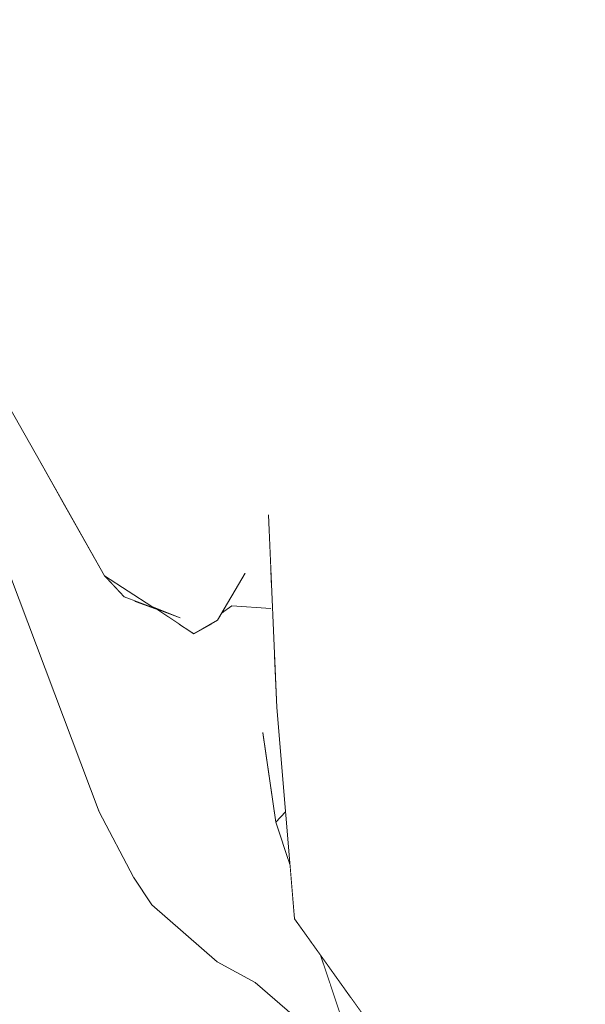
# Model space of a CAD drawing. Header units: millimetres. Extents: x 0 to 650, y -1 to 707.
# Tile 301 of 348: x 505.6 to 505.968, y 458.58 to 459.221. Entities that reach past the tile are written whole.
import ezdxf
from ezdxf.xclip import XClip

# ---------------------------------------------------------------- set-up
doc = ezdxf.new("R2010")
doc.units = ezdxf.units.MM
doc.header["$MEASUREMENT"] = 0
doc.header["$XCLIPFRAME"] = 0
doc.linetypes.add('Wipeout_Contour', pattern=[1000, 0, -1000])
doc.layers.add('Interior - Mobiliário .ARQ', color=7, linetype='Continuous')

# ---------------------------------------------------------------- blocks, each defined once
blk = doc.blocks.new('Desenho_5_5', base_point=(26.09266, 442.80587))
at = {"color": 254, "linetype": 'Wipeout_Contour', "lineweight": 0, "ltscale": 2049.415532}
blk.add_wipeout([(505.58585, 459.27095), (505.63138, 459.14636), (505.6046, 459.2583)], dxfattribs=at).dxf.layer = 'Interior - Mobiliário .ARQ'
at = {"color": 254, "linetype": 'Wipeout_Contour', "lineweight": 0, "ltscale": 2048.32066}
blk.add_wipeout([(505.68157, 458.9266), (505.69941, 458.90331), (505.7026, 458.97299)], dxfattribs=at).dxf.layer = 'Interior - Mobiliário .ARQ'
at = {"color": 254, "linetype": 'Wipeout_Contour', "lineweight": 0, "ltscale": 2047.743177}
blk.add_wipeout([(505.65191, 458.70551), (505.64382, 458.74037), (505.58799, 458.87538)], dxfattribs=at).dxf.layer = 'Interior - Mobiliário .ARQ'
at = {"color": 254, "linetype": 'Wipeout_Contour', "lineweight": 0, "ltscale": 2048.949098}
blk.add_wipeout([(506.03709, 458.77384), (505.93229, 458.77949), (506.03089, 458.65742)], dxfattribs=at).dxf.layer = 'Interior - Mobiliário .ARQ'
at = {"color": 254, "linetype": 'Wipeout_Contour', "lineweight": 0, "ltscale": 2731.16508}
blk.add_wipeout([(505.75754, 458.77046), (505.69582, 458.68562), (505.69838, 458.65888), (505.75847, 458.75712)], dxfattribs=at).dxf.layer = 'Interior - Mobiliário .ARQ'
at = {"color": 254, "linetype": 'Wipeout_Contour', "lineweight": 0, "ltscale": 2730.71432}
blk.add_wipeout([(505.74219, 458.61591), (505.76608, 458.60314), (505.78917, 458.62161), (505.77901, 458.63583)], dxfattribs=at).dxf.layer = 'Interior - Mobiliário .ARQ'
at = {"color": 254, "linetype": 'Wipeout_Contour', "lineweight": 0, "ltscale": 2731.464941}
blk.add_wipeout([(505.79253, 458.5802), (505.79636, 458.50414), (505.8168, 458.54991), (505.80235, 458.5929)], dxfattribs=at).dxf.layer = 'Interior - Mobiliário .ARQ'
at = {"color": 254, "linetype": 'Wipeout_Contour', "lineweight": 0, "ltscale": 2048.811316}
blk.add_wipeout([(505.6668, 459.08642), (505.65772, 459.22388), (505.63138, 459.14636)], dxfattribs=at).dxf.layer = 'Interior - Mobiliário .ARQ'
at = {"color": 254, "linetype": 'Wipeout_Contour', "lineweight": 0, "ltscale": 2049.364887}
blk.add_wipeout([(506.0057, 458.90354), (505.90549, 459.02453), (505.93229, 458.77949)], dxfattribs=at).dxf.layer = 'Interior - Mobiliário .ARQ'
at = {"color": 254, "linetype": 'Wipeout_Contour', "lineweight": 0, "ltscale": 2048.803257}
blk.add_wipeout([(505.59142, 458.92373), (505.58799, 458.87538), (505.64382, 458.74037)], dxfattribs=at).dxf.layer = 'Interior - Mobiliário .ARQ'
at = {"color": 254, "linetype": 'Wipeout_Contour', "lineweight": 0, "ltscale": 2731.20738}
blk.add_wipeout([(505.76263, 458.79067), (505.72812, 458.75202), (505.69582, 458.68562), (505.75756, 458.77048)], dxfattribs=at).dxf.layer = 'Interior - Mobiliário .ARQ'
at = {"color": 254, "linetype": 'Wipeout_Contour', "lineweight": 0, "ltscale": 3413.299595}
blk.add_wipeout([(505.76608, 458.60314), (505.79253, 458.5802), (505.80235, 458.5929), (505.79584, 458.61228), (505.78917, 458.62161)], dxfattribs=at).dxf.layer = 'Interior - Mobiliário .ARQ'
at = {"color": 254, "linetype": 'Wipeout_Contour', "lineweight": 0, "ltscale": 2049.230492}
blk.add_wipeout([(505.6046, 459.2583), (505.63138, 459.14636), (505.65772, 459.22388)], dxfattribs=at).dxf.layer = 'Interior - Mobiliário .ARQ'
at = {"color": 254, "linetype": 'Wipeout_Contour', "lineweight": 0, "ltscale": 2048.685758}
blk.add_wipeout([(505.6668, 459.08642), (505.69679, 459.10669), (505.70781, 459.23449)], dxfattribs=at).dxf.layer = 'Interior - Mobiliário .ARQ'
at = {"color": 254, "linetype": 'Wipeout_Contour', "lineweight": 0, "ltscale": 2048.055264}
blk.add_wipeout([(505.64382, 458.74037), (505.6592, 458.81225), (505.59142, 458.92373)], dxfattribs=at).dxf.layer = 'Interior - Mobiliário .ARQ'
at = {"color": 254, "linetype": 'Wipeout_Contour', "lineweight": 0, "ltscale": 2047.820235}
blk.add_wipeout([(505.6862, 458.64499), (505.69838, 458.65888), (505.69582, 458.68562)], dxfattribs=at).dxf.layer = 'Interior - Mobiliário .ARQ'
at = {"color": 254, "linetype": 'Wipeout_Contour', "lineweight": 0, "ltscale": 2048.380755}
blk.add_wipeout([(505.79253, 458.5802), (505.76608, 458.60314), (505.75341, 458.59441)], dxfattribs=at).dxf.layer = 'Interior - Mobiliário .ARQ'
at = {"color": 254, "linetype": 'Wipeout_Contour', "lineweight": 0, "ltscale": 2732.550367}
blk.add_wipeout([(505.56505, 459.22906), (505.55604, 459.21551), (505.63138, 459.14636), (505.58594, 459.26629)], dxfattribs=at).dxf.layer = 'Interior - Mobiliário .ARQ'
at = {"color": 254, "linetype": 'Wipeout_Contour', "lineweight": 0, "ltscale": 2049.674676}
blk.add_wipeout([(505.70781, 459.23449), (505.65772, 459.22388), (505.6668, 459.08642)], dxfattribs=at).dxf.layer = 'Interior - Mobiliário .ARQ'
at = {"color": 254, "linetype": 'Wipeout_Contour', "lineweight": 0, "ltscale": 2730.898817}
blk.add_wipeout([(505.56669, 458.97038), (505.59142, 458.92373), (505.6272, 458.90888), (505.6143, 458.9317)], dxfattribs=at).dxf.layer = 'Interior - Mobiliário .ARQ'
at = {"color": 254, "linetype": 'Wipeout_Contour', "lineweight": 0, "ltscale": 2048.477075}
blk.add_wipeout([(505.69582, 458.68562), (505.68316, 458.67403), (505.6862, 458.64499)], dxfattribs=at).dxf.layer = 'Interior - Mobiliário .ARQ'
at = {"color": 254, "linetype": 'Wipeout_Contour', "lineweight": 0, "ltscale": 2047.937483}
blk.add_wipeout([(505.75341, 458.59441), (505.78229, 458.56939), (505.79253, 458.5802)], dxfattribs=at).dxf.layer = 'Interior - Mobiliário .ARQ'
at = {"color": 254, "linetype": 'Wipeout_Contour', "lineweight": 0, "ltscale": 2048.883447}
blk.add_wipeout([(505.55604, 459.21551), (505.58676, 459.10724), (505.63138, 459.14636)], dxfattribs=at).dxf.layer = 'Interior - Mobiliário .ARQ'
at = {"color": 254, "linetype": 'Wipeout_Contour', "lineweight": 0, "ltscale": 2048.761855}
blk.add_wipeout([(505.58258, 458.98776), (505.56669, 458.97038), (505.6143, 458.9317)], dxfattribs=at).dxf.layer = 'Interior - Mobiliário .ARQ'
at = {"color": 254, "linetype": 'Wipeout_Contour', "lineweight": 0, "ltscale": 2730.317906}
blk.add_wipeout([(505.69838, 458.65888), (505.77499, 458.67431), (505.76678, 458.69873), (505.75847, 458.75694)], dxfattribs=at).dxf.layer = 'Interior - Mobiliário .ARQ'
at = {"color": 254, "linetype": 'Wipeout_Contour', "lineweight": 0, "ltscale": 2048.121424}
blk.add_wipeout([(505.72874, 458.60789), (505.75341, 458.59441), (505.76608, 458.60314)], dxfattribs=at).dxf.layer = 'Interior - Mobiliário .ARQ'
at = {"color": 254, "linetype": 'Wipeout_Contour', "lineweight": 0, "ltscale": 2048.655859}
blk.add_wipeout([(505.54174, 459.12281), (505.56676, 459.01573), (505.62467, 459.04144)], dxfattribs=at).dxf.layer = 'Interior - Mobiliário .ARQ'
at = {"color": 254, "linetype": 'Wipeout_Contour', "lineweight": 0, "ltscale": 3413.407482}
blk.add_wipeout([(505.77499, 458.67431), (505.69838, 458.65888), (505.74219, 458.61591), (505.77892, 458.63692), (505.77603, 458.67121)], dxfattribs=at).dxf.layer = 'Interior - Mobiliário .ARQ'
at = {"color": 254, "linetype": 'Wipeout_Contour', "lineweight": 0, "ltscale": 2048.93558}
blk.add_wipeout([(505.62467, 459.04144), (505.58676, 459.10724), (505.54174, 459.12281)], dxfattribs=at).dxf.layer = 'Interior - Mobiliário .ARQ'
at = {"color": 254, "linetype": 'Wipeout_Contour', "lineweight": 0, "ltscale": 2048.072227}
blk.add_wipeout([(505.7833, 458.67467), (505.76741, 458.77345), (505.77901, 458.63583)], dxfattribs=at).dxf.layer = 'Interior - Mobiliário .ARQ'
at = {"color": 254, "linetype": 'Wipeout_Contour', "lineweight": 0, "ltscale": 2048.105017}
blk.add_wipeout([(505.71787, 458.7449), (505.68316, 458.67403), (505.69582, 458.68562)], dxfattribs=at).dxf.layer = 'Interior - Mobiliário .ARQ'
at = {"color": 254, "linetype": 'Wipeout_Contour', "lineweight": 0, "ltscale": 2048.16541}
blk.add_wipeout([(505.76608, 458.60314), (505.74219, 458.61591), (505.72874, 458.60789)], dxfattribs=at).dxf.layer = 'Interior - Mobiliário .ARQ'
at = {"color": 254, "linetype": 'Wipeout_Contour', "lineweight": 0, "ltscale": 2048.007431}
blk.add_wipeout([(505.81709, 458.79538), (505.7833, 458.67467), (505.8197, 458.62448)], dxfattribs=at).dxf.layer = 'Interior - Mobiliário .ARQ'
at = {"color": 254, "linetype": 'Wipeout_Contour', "lineweight": 0, "ltscale": 2048.445107}
blk.add_wipeout([(505.69582, 458.68562), (505.72812, 458.75202), (505.71787, 458.7449)], dxfattribs=at).dxf.layer = 'Interior - Mobiliário .ARQ'
at = {"color": 254, "linetype": 'Wipeout_Contour', "lineweight": 0, "ltscale": 2048.159619}
blk.add_wipeout([(505.68316, 458.67403), (505.66981, 458.69381), (505.67424, 458.66287)], dxfattribs=at).dxf.layer = 'Interior - Mobiliário .ARQ'
at = {"color": 254, "linetype": 'Wipeout_Contour', "lineweight": 0, "ltscale": 2047.733257}
blk.add_wipeout([(505.6862, 458.64499), (505.72874, 458.60789), (505.74219, 458.61591)], dxfattribs=at).dxf.layer = 'Interior - Mobiliário .ARQ'
at = {"layer": 'Interior - Mobiliário .ARQ', "color": 7, "linetype": 'Continuous', "lineweight": 0}
blk.add_line((505.75341, 458.59441), (505.72874, 458.60789), dxfattribs=at)
at = {"color": 254, "linetype": 'Wipeout_Contour', "lineweight": 0, "ltscale": 2049.032736}
blk.add_wipeout([(505.90549, 459.02453), (505.80052, 458.96558), (505.93229, 458.77949)], dxfattribs=at).dxf.layer = 'Interior - Mobiliário .ARQ'
at = {"color": 254, "linetype": 'Wipeout_Contour', "lineweight": 0, "ltscale": 2048.163804}
blk.add_wipeout([(505.72812, 458.75202), (505.76263, 458.79067), (505.76168, 458.83274)], dxfattribs=at).dxf.layer = 'Interior - Mobiliário .ARQ'
at = {"color": 254, "linetype": 'Wipeout_Contour', "lineweight": 0, "ltscale": 2048.456057}
blk.add_wipeout([(505.74219, 458.61591), (505.69838, 458.65888), (505.6862, 458.64499)], dxfattribs=at).dxf.layer = 'Interior - Mobiliário .ARQ'
at = {"color": 254, "linetype": 'Wipeout_Contour', "lineweight": 0, "ltscale": 2732.341823}
blk.add_wipeout([(505.73712, 458.83885), (505.72812, 458.75202), (505.76168, 458.83274), (505.73811, 458.83959)], dxfattribs=at).dxf.layer = 'Interior - Mobiliário .ARQ'
at = {"color": 254, "linetype": 'Wipeout_Contour', "lineweight": 0, "ltscale": 2048.871884}
blk.add_wipeout([(505.81709, 458.79538), (505.76741, 458.77345), (505.7833, 458.67467)], dxfattribs=at).dxf.layer = 'Interior - Mobiliário .ARQ'
at = {"color": 254, "linetype": 'Wipeout_Contour', "lineweight": 0, "ltscale": 2048.004152}
blk.add_wipeout([(505.67424, 458.66287), (505.6862, 458.64499), (505.68316, 458.67403)], dxfattribs=at).dxf.layer = 'Interior - Mobiliário .ARQ'
at = {"layer": 'Interior - Mobiliário .ARQ', "color": 7, "linetype": 'Continuous', "lineweight": 0}
blk.add_line((505.6862, 458.64499), (505.72874, 458.60789), dxfattribs=at)
at = {"color": 254, "linetype": 'Wipeout_Contour', "lineweight": 0, "ltscale": 2048.768146}
blk.add_wipeout([(505.71787, 458.7449), (505.73317, 458.83591), (505.72564, 458.82826)], dxfattribs=at).dxf.layer = 'Interior - Mobiliário .ARQ'
at = {"color": 254, "linetype": 'Wipeout_Contour', "lineweight": 0, "ltscale": 2732.048068}
blk.add_wipeout([(505.75754, 458.77046), (505.75848, 458.75689), (505.76678, 458.69873), (505.76087, 458.78366)], dxfattribs=at).dxf.layer = 'Interior - Mobiliário .ARQ'
at = {"color": 254, "linetype": 'Wipeout_Contour', "lineweight": 0, "ltscale": 2048.141081}
blk.add_wipeout([(505.71787, 458.7449), (505.72812, 458.75202), (505.73712, 458.83885)], dxfattribs=at).dxf.layer = 'Interior - Mobiliário .ARQ'
at = {"color": 254, "linetype": 'Wipeout_Contour', "lineweight": 0, "ltscale": 2048.955182}
blk.add_wipeout([(505.70052, 458.76011), (505.7159, 458.82265), (505.7037, 458.82784)], dxfattribs=at).dxf.layer = 'Interior - Mobiliário .ARQ'
at = {"color": 254, "linetype": 'Wipeout_Contour', "lineweight": 0, "ltscale": 2731.109873}
blk.add_wipeout([(505.70052, 458.76011), (505.71787, 458.7449), (505.72564, 458.82826), (505.7159, 458.82265)], dxfattribs=at).dxf.layer = 'Interior - Mobiliário .ARQ'
at = {"color": 254, "linetype": 'Wipeout_Contour', "lineweight": 0, "ltscale": 2048.366586}
blk.add_wipeout([(505.71787, 458.7449), (505.70052, 458.76011), (505.66981, 458.69381)], dxfattribs=at).dxf.layer = 'Interior - Mobiliário .ARQ'
at = {"color": 254, "linetype": 'Wipeout_Contour', "lineweight": 0, "ltscale": 2048.233302}
blk.add_wipeout([(505.66981, 458.69381), (505.68316, 458.67403), (505.71787, 458.7449)], dxfattribs=at).dxf.layer = 'Interior - Mobiliário .ARQ'
at = {"color": 254, "linetype": 'Wipeout_Contour', "lineweight": 0, "ltscale": 2048.396309}
blk.add_wipeout([(505.64382, 458.74037), (505.66981, 458.69381), (505.70052, 458.76011)], dxfattribs=at).dxf.layer = 'Interior - Mobiliário .ARQ'
at = {"color": 254, "linetype": 'Wipeout_Contour', "lineweight": 0, "ltscale": 2048.319267}
blk.add_wipeout([(505.70052, 458.76011), (505.6592, 458.81225), (505.64382, 458.74037)], dxfattribs=at).dxf.layer = 'Interior - Mobiliário .ARQ'
at = {"color": 254, "linetype": 'Wipeout_Contour', "lineweight": 0, "ltscale": 2048.055436}
blk.add_wipeout([(505.65191, 458.70551), (505.67424, 458.66287), (505.66981, 458.69381)], dxfattribs=at).dxf.layer = 'Interior - Mobiliário .ARQ'
at = {"layer": 'Interior - Mobiliário .ARQ', "color": 7, "linetype": 'Continuous', "lineweight": 0}
blk.add_line((505.6862, 458.64499), (505.67424, 458.66287), dxfattribs=at)
at = {"color": 254, "linetype": 'Wipeout_Contour', "lineweight": 0, "ltscale": 2731.033057}
blk.add_wipeout([(505.6272, 458.90888), (505.59142, 458.92373), (505.6592, 458.81225), (505.65872, 458.8554)], dxfattribs=at).dxf.layer = 'Interior - Mobiliário .ARQ'
at = {"color": 254, "linetype": 'Wipeout_Contour', "lineweight": 0, "ltscale": 2731.477045}
blk.add_wipeout([(505.6748, 458.84279), (505.70052, 458.76011), (505.7037, 458.82784), (505.68942, 458.83736)], dxfattribs=at).dxf.layer = 'Interior - Mobiliário .ARQ'
at = {"color": 254, "linetype": 'Wipeout_Contour', "lineweight": 0, "ltscale": 2048.129205}
blk.add_wipeout([(505.66981, 458.69381), (505.64382, 458.74037), (505.65191, 458.70551)], dxfattribs=at).dxf.layer = 'Interior - Mobiliário .ARQ'
at = {"layer": 'Interior - Mobiliário .ARQ', "color": 7, "linetype": 'Continuous', "lineweight": 0}
blk.add_line((505.67424, 458.66287), (505.65191, 458.70551), dxfattribs=at)
at = {"color": 254, "linetype": 'Wipeout_Contour', "lineweight": 0, "ltscale": 3415.220522}
blk.add_wipeout([(505.66814, 458.84527), (505.65872, 458.8554), (505.6592, 458.81225), (505.70052, 458.76011), (505.6748, 458.84279)], dxfattribs=at).dxf.layer = 'Interior - Mobiliário .ARQ'
at = {"color": 254, "linetype": 'Wipeout_Contour', "lineweight": 0, "ltscale": 2048.311176}
blk.add_wipeout([(505.68615, 458.83913), (505.70538, 458.86073), (505.69941, 458.90331)], dxfattribs=at).dxf.layer = 'Interior - Mobiliário .ARQ'
at = {"color": 254, "linetype": 'Wipeout_Contour', "lineweight": 0, "ltscale": 2048.343865}
blk.add_wipeout([(505.75099, 458.89817), (505.74556, 458.96747), (505.70538, 458.86073)], dxfattribs=at).dxf.layer = 'Interior - Mobiliário .ARQ'
at = {"color": 254, "linetype": 'Wipeout_Contour', "lineweight": 0, "ltscale": 2049.032916}
blk.add_wipeout([(505.6619, 458.97484), (505.68157, 458.9266), (505.7026, 458.97299)], dxfattribs=at).dxf.layer = 'Interior - Mobiliário .ARQ'
at = {"color": 254, "linetype": 'Wipeout_Contour', "lineweight": 0, "ltscale": 2048.335074}
blk.add_wipeout([(505.75099, 458.89817), (505.70538, 458.86073), (505.729, 458.86297)], dxfattribs=at).dxf.layer = 'Interior - Mobiliário .ARQ'
at = {"color": 254, "linetype": 'Wipeout_Contour', "lineweight": 0, "ltscale": 2048.601485}
blk.add_wipeout([(505.56676, 459.01573), (505.61385, 458.9325), (505.6619, 458.97484)], dxfattribs=at).dxf.layer = 'Interior - Mobiliário .ARQ'
at = {"color": 254, "linetype": 'Wipeout_Contour', "lineweight": 0, "ltscale": 2048.147602}
blk.add_wipeout([(505.729, 458.86297), (505.74679, 458.86087), (505.75099, 458.89817)], dxfattribs=at).dxf.layer = 'Interior - Mobiliário .ARQ'
at = {"color": 254, "linetype": 'Wipeout_Contour', "lineweight": 0, "ltscale": 2048.669282}
blk.add_wipeout([(505.6619, 458.97484), (505.62467, 459.04144), (505.56676, 459.01573)], dxfattribs=at).dxf.layer = 'Interior - Mobiliário .ARQ'
at = {"color": 254, "linetype": 'Wipeout_Contour', "lineweight": 0, "ltscale": 2048.588443}
blk.add_wipeout([(505.762, 458.89869), (505.74556, 458.96747), (505.75099, 458.89817)], dxfattribs=at).dxf.layer = 'Interior - Mobiliário .ARQ'
at = {"color": 254, "linetype": 'Wipeout_Contour', "lineweight": 0, "ltscale": 2048.941453}
blk.add_wipeout([(505.70538, 458.86073), (505.7146, 458.83159), (505.729, 458.86297)], dxfattribs=at).dxf.layer = 'Interior - Mobiliário .ARQ'
at = {"color": 254, "linetype": 'Wipeout_Contour', "lineweight": 0, "ltscale": 2049.341903}
blk.add_wipeout([(505.80052, 458.96558), (505.74556, 458.96747), (505.762, 458.89869)], dxfattribs=at).dxf.layer = 'Interior - Mobiliário .ARQ'
at = {"color": 254, "linetype": 'Wipeout_Contour', "lineweight": 0, "ltscale": 2047.901463}
blk.add_wipeout([(505.729, 458.86297), (505.7146, 458.83159), (505.72883, 458.8301)], dxfattribs=at).dxf.layer = 'Interior - Mobiliário .ARQ'
at = {"color": 254, "linetype": 'Wipeout_Contour', "lineweight": 0, "ltscale": 2048.857295}
blk.add_wipeout([(505.80052, 458.96558), (505.81709, 458.79538), (505.93229, 458.77949)], dxfattribs=at).dxf.layer = 'Interior - Mobiliário .ARQ'
at = {"color": 254, "linetype": 'Wipeout_Contour', "lineweight": 0, "ltscale": 2049.269328}
blk.add_wipeout([(505.72883, 458.8301), (505.74679, 458.86087), (505.729, 458.86297)], dxfattribs=at).dxf.layer = 'Interior - Mobiliário .ARQ'
at = {"color": 254, "linetype": 'Wipeout_Contour', "lineweight": 0, "ltscale": 2049.379078}
blk.add_wipeout([(505.90549, 459.02453), (506.0057, 458.90354), (506.07701, 458.96756)], dxfattribs=at).dxf.layer = 'Interior - Mobiliário .ARQ'
at = {"color": 254, "linetype": 'Wipeout_Contour', "lineweight": 0, "ltscale": 2048.628142}
blk.add_wipeout([(505.74679, 458.86087), (505.76348, 458.83784), (505.76362, 458.86126)], dxfattribs=at).dxf.layer = 'Interior - Mobiliário .ARQ'
at = {"color": 254, "linetype": 'Wipeout_Contour', "lineweight": 0, "ltscale": 2048.851316}
blk.add_wipeout([(505.70461, 458.83171), (505.71354, 458.82129), (505.72883, 458.8301)], dxfattribs=at).dxf.layer = 'Interior - Mobiliário .ARQ'
at = {"color": 254, "linetype": 'Wipeout_Contour', "lineweight": 0, "ltscale": 2049.030634}
blk.add_wipeout([(506.03089, 458.65742), (505.93229, 458.77949), (505.93627, 458.58058)], dxfattribs=at).dxf.layer = 'Interior - Mobiliário .ARQ'
at = {"layer": 'Interior - Mobiliário .ARQ', "color": 7, "linetype": 'Continuous', "lineweight": 0}
blk.add_line((505.72883, 458.8301), (505.71354, 458.82129), dxfattribs=at)
at = {"color": 254, "linetype": 'Wipeout_Contour', "lineweight": 0, "ltscale": 2049.576653}
blk.add_wipeout([(506.07701, 458.96756), (506.04365, 459.03102), (505.90549, 459.02453)], dxfattribs=at).dxf.layer = 'Interior - Mobiliário .ARQ'
at = {"color": 254, "linetype": 'Wipeout_Contour', "lineweight": 0, "ltscale": 2048.012325}
blk.add_wipeout([(505.70538, 458.86073), (505.68615, 458.83913), (505.70461, 458.83171)], dxfattribs=at).dxf.layer = 'Interior - Mobiliário .ARQ'
at = {"color": 254, "linetype": 'Wipeout_Contour', "lineweight": 0, "ltscale": 2048.466319}
blk.add_wipeout([(505.74679, 458.86087), (505.73811, 458.83959), (505.76348, 458.83784)], dxfattribs=at).dxf.layer = 'Interior - Mobiliário .ARQ'
at = {"color": 254, "linetype": 'Wipeout_Contour', "lineweight": 0, "ltscale": 2048.347278}
blk.add_wipeout([(505.93627, 458.58058), (506.03907, 458.50479), (506.03089, 458.65742)], dxfattribs=at).dxf.layer = 'Interior - Mobiliário .ARQ'
at = {"layer": 'Interior - Mobiliário .ARQ', "color": 7, "linetype": 'Continuous', "lineweight": 0}
blk.add_line((505.73811, 458.83959), (505.7315, 458.83467), dxfattribs=at)
at = {"color": 254, "linetype": 'Wipeout_Contour', "lineweight": 0, "ltscale": 2049.29466}
blk.add_wipeout([(505.80052, 458.96558), (505.90549, 459.02453), (505.82811, 459.24111)], dxfattribs=at).dxf.layer = 'Interior - Mobiliário .ARQ'
at = {"color": 254, "linetype": 'Wipeout_Contour', "lineweight": 0, "ltscale": 2048.612962}
blk.add_wipeout([(505.69941, 458.90331), (505.68157, 458.9266), (505.65539, 458.85897)], dxfattribs=at).dxf.layer = 'Interior - Mobiliário .ARQ'
at = {"color": 254, "linetype": 'Wipeout_Contour', "lineweight": 0, "ltscale": 3414.33216}
blk.add_wipeout([(505.76263, 458.79067), (505.76678, 458.69873), (505.76741, 458.77345), (505.76598, 458.80658), (505.76157, 458.83481)], dxfattribs=at).dxf.layer = 'Interior - Mobiliário .ARQ'
at = {"color": 254, "linetype": 'Wipeout_Contour', "lineweight": 0, "ltscale": 2048.757765}
blk.add_wipeout([(505.95278, 458.49145), (505.8197, 458.62448), (505.82381, 458.57533)], dxfattribs=at).dxf.layer = 'Interior - Mobiliário .ARQ'
at = {"layer": 'Interior - Mobiliário .ARQ', "color": 7, "linetype": 'Continuous', "lineweight": 0}
blk.add_line((505.75845, 458.7571), (505.76678, 458.69873), dxfattribs=at)
at = {"color": 254, "linetype": 'Wipeout_Contour', "lineweight": 0, "ltscale": 2049.50035}
blk.add_wipeout([(505.82811, 459.24111), (505.76129, 459.20212), (505.80052, 458.96558)], dxfattribs=at).dxf.layer = 'Interior - Mobiliário .ARQ'
at = {"color": 254, "linetype": 'Wipeout_Contour', "lineweight": 0, "ltscale": 2048.247609}
blk.add_wipeout([(505.65539, 458.85897), (505.68615, 458.83913), (505.69941, 458.90331)], dxfattribs=at).dxf.layer = 'Interior - Mobiliário .ARQ'
at = {"color": 254, "linetype": 'Wipeout_Contour', "lineweight": 0, "ltscale": 2048.24499}
blk.add_wipeout([(505.8197, 458.62448), (505.95278, 458.49145), (505.93627, 458.58058)], dxfattribs=at).dxf.layer = 'Interior - Mobiliário .ARQ'
at = {"layer": 'Interior - Mobiliário .ARQ', "color": 7, "linetype": 'Continuous', "lineweight": 0}
for p, q in [((505.66814, 458.84527), (505.70461, 458.83171)), ((505.68615, 458.83913), (505.70461, 458.83171)), ((505.68942, 458.83736), (505.71354, 458.82129))]:
    blk.add_line(p, q, dxfattribs=at)
at = {"color": 254, "linetype": 'Wipeout_Contour', "lineweight": 0, "ltscale": 2049.895609}
blk.add_wipeout([(505.82811, 459.24111), (505.90549, 459.02453), (505.97719, 459.22691)], dxfattribs=at).dxf.layer = 'Interior - Mobiliário .ARQ'
at = {"color": 254, "linetype": 'Wipeout_Contour', "lineweight": 0, "ltscale": 2048.556985}
blk.add_wipeout([(505.7026, 458.97299), (505.69941, 458.90331), (505.70538, 458.86073)], dxfattribs=at).dxf.layer = 'Interior - Mobiliário .ARQ'
at = {"color": 254, "linetype": 'Wipeout_Contour', "lineweight": 0, "ltscale": 2048.435832}
blk.add_wipeout([(505.8197, 458.62448), (505.7833, 458.67467), (505.77901, 458.63583)], dxfattribs=at).dxf.layer = 'Interior - Mobiliário .ARQ'
at = {"color": 254, "linetype": 'Wipeout_Contour', "lineweight": 0, "ltscale": 2049.307755}
blk.add_wipeout([(505.90549, 459.02453), (506.04365, 459.03102), (505.97719, 459.22691)], dxfattribs=at).dxf.layer = 'Interior - Mobiliário .ARQ'
at = {"color": 254, "linetype": 'Wipeout_Contour', "lineweight": 0, "ltscale": 2049.365986}
blk.add_wipeout([(505.70538, 458.86073), (505.74556, 458.96747), (505.7026, 458.97299)], dxfattribs=at).dxf.layer = 'Interior - Mobiliário .ARQ'
at = {"color": 254, "linetype": 'Wipeout_Contour', "lineweight": 0, "ltscale": 2048.910721}
blk.add_wipeout([(505.77315, 458.70535), (505.77603, 458.67121), (505.77351, 458.70112)], dxfattribs=at).dxf.layer = 'Interior - Mobiliário .ARQ'
at = {"color": 254, "linetype": 'Wipeout_Contour', "lineweight": 0, "ltscale": 2048.198193}
blk.add_wipeout([(505.77901, 458.63583), (505.82381, 458.57533), (505.8197, 458.62448)], dxfattribs=at).dxf.layer = 'Interior - Mobiliário .ARQ'
at = {"layer": 'Interior - Mobiliário .ARQ', "color": 7, "linetype": 'Continuous', "lineweight": 0}
for p, q in [((505.77315, 458.70535), (505.76678, 458.69873)), ((505.76678, 458.69873), (505.77603, 458.67121))]:
    blk.add_line(p, q, dxfattribs=at)
at = {"color": 254, "linetype": 'Wipeout_Contour', "lineweight": 0, "ltscale": 2048.871969}
blk.add_wipeout([(505.7026, 458.97299), (505.74556, 458.96747), (505.69679, 459.10669)], dxfattribs=at).dxf.layer = 'Interior - Mobiliário .ARQ'
at = {"color": 254, "linetype": 'Wipeout_Contour', "lineweight": 0, "ltscale": 2049.215671}
blk.add_wipeout([(505.762, 458.89869), (505.75099, 458.89817), (505.74679, 458.86087)], dxfattribs=at).dxf.layer = 'Interior - Mobiliário .ARQ'
at = {"color": 254, "linetype": 'Wipeout_Contour', "lineweight": 0, "ltscale": 2048.905074}
blk.add_wipeout([(505.69679, 459.10669), (505.6668, 459.08642), (505.7026, 458.97299)], dxfattribs=at).dxf.layer = 'Interior - Mobiliário .ARQ'
at = {"color": 254, "linetype": 'Wipeout_Contour', "lineweight": 0, "ltscale": 2048.079399}
blk.add_wipeout([(505.762, 458.89869), (505.74679, 458.86087), (505.76362, 458.86126)], dxfattribs=at).dxf.layer = 'Interior - Mobiliário .ARQ'
at = {"layer": 'Interior - Mobiliário .ARQ', "color": 7, "linetype": 'Continuous', "lineweight": 0}
blk.add_line((505.72883, 458.8301), (505.74679, 458.86087), dxfattribs=at)
at = {"color": 254, "linetype": 'Wipeout_Contour', "lineweight": 0, "ltscale": 2049.599719}
blk.add_wipeout([(505.70781, 459.23449), (505.69679, 459.10669), (505.76567, 459.38395)], dxfattribs=at).dxf.layer = 'Interior - Mobiliário .ARQ'
at = {"color": 254, "linetype": 'Wipeout_Contour', "lineweight": 0, "ltscale": 2048.840954}
blk.add_wipeout([(505.65539, 458.85897), (505.68157, 458.9266), (505.6619, 458.97484)], dxfattribs=at).dxf.layer = 'Interior - Mobiliário .ARQ'
at = {"color": 254, "linetype": 'Wipeout_Contour', "lineweight": 0, "ltscale": 2048.738457}
blk.add_wipeout([(505.81709, 458.79538), (505.762, 458.89869), (505.76741, 458.77345)], dxfattribs=at).dxf.layer = 'Interior - Mobiliário .ARQ'
at = {"color": 254, "linetype": 'Wipeout_Contour', "lineweight": 0, "ltscale": 2048.964257}
blk.add_wipeout([(505.76567, 459.38395), (505.69679, 459.10669), (505.76129, 459.20212)], dxfattribs=at).dxf.layer = 'Interior - Mobiliário .ARQ'
at = {"color": 254, "linetype": 'Wipeout_Contour', "lineweight": 0, "ltscale": 2048.373028}
blk.add_wipeout([(505.6619, 458.97484), (505.61385, 458.9325), (505.65539, 458.85897)], dxfattribs=at).dxf.layer = 'Interior - Mobiliário .ARQ'
at = {"color": 254, "linetype": 'Wipeout_Contour', "lineweight": 0, "ltscale": 2048.737082}
blk.add_wipeout([(505.762, 458.89869), (505.81709, 458.79538), (505.80052, 458.96558)], dxfattribs=at).dxf.layer = 'Interior - Mobiliário .ARQ'
at = {"layer": 'Interior - Mobiliário .ARQ', "color": 7, "linetype": 'Continuous', "lineweight": 0}
for p, q in [((505.56676, 459.01573), (505.61385, 458.9325)), ((505.65539, 458.85897), (505.61385, 458.9325)), ((505.76741, 458.77345), (505.762, 458.89869)), ((505.58799, 458.87538), (505.65191, 458.70551)), ((505.68615, 458.83913), (505.65539, 458.85897)), ((505.66814, 458.84527), (505.65539, 458.85897)), ((505.76348, 458.83784), (505.73811, 458.83959))]:
    blk.add_line(p, q, dxfattribs=at)
at = {"color": 254, "linetype": 'Wipeout_Contour', "lineweight": 0, "ltscale": 2048.906496}
blk.add_wipeout([(505.74556, 458.96747), (505.80052, 458.96558), (505.76129, 459.20212)], dxfattribs=at).dxf.layer = 'Interior - Mobiliário .ARQ'
at = {"color": 254, "linetype": 'Wipeout_Contour', "lineweight": 0, "ltscale": 2048.762686}
blk.add_wipeout([(505.6619, 458.97484), (505.7026, 458.97299), (505.6668, 459.08642)], dxfattribs=at).dxf.layer = 'Interior - Mobiliário .ARQ'
at = {"color": 254, "linetype": 'Wipeout_Contour', "lineweight": 0, "ltscale": 2048.641171}
blk.add_wipeout([(505.81709, 458.79538), (505.93627, 458.58058), (505.93229, 458.77949)], dxfattribs=at).dxf.layer = 'Interior - Mobiliário .ARQ'
at = {"color": 254, "linetype": 'Wipeout_Contour', "lineweight": 0, "ltscale": 2048.969941}
blk.add_wipeout([(505.76129, 459.20212), (505.69679, 459.10669), (505.74556, 458.96747)], dxfattribs=at).dxf.layer = 'Interior - Mobiliário .ARQ'
at = {"color": 254, "linetype": 'Wipeout_Contour', "lineweight": 0, "ltscale": 2048.575913}
blk.add_wipeout([(505.6668, 459.08642), (505.62467, 459.04144), (505.6619, 458.97484)], dxfattribs=at).dxf.layer = 'Interior - Mobiliário .ARQ'
at = {"color": 254, "linetype": 'Wipeout_Contour', "lineweight": 0, "ltscale": 2048.668654}
blk.add_wipeout([(505.93627, 458.58058), (505.81709, 458.79538), (505.8197, 458.62448)], dxfattribs=at).dxf.layer = 'Interior - Mobiliário .ARQ'
at = {"color": 254, "linetype": 'Wipeout_Contour', "lineweight": 0, "ltscale": 2049.70891}
blk.add_wipeout([(505.76567, 459.38395), (505.76129, 459.20212), (505.82811, 459.24111)], dxfattribs=at).dxf.layer = 'Interior - Mobiliário .ARQ'
at = {"color": 254, "linetype": 'Wipeout_Contour', "lineweight": 0, "ltscale": 2048.668947}
blk.add_wipeout([(505.63138, 459.14636), (505.58676, 459.10724), (505.62467, 459.04144)], dxfattribs=at).dxf.layer = 'Interior - Mobiliário .ARQ'
at = {"color": 254, "linetype": 'Wipeout_Contour', "lineweight": 0, "ltscale": 2048.622849}
blk.add_wipeout([(505.93229, 458.77949), (506.03709, 458.77384), (506.06435, 458.83976)], dxfattribs=at).dxf.layer = 'Interior - Mobiliário .ARQ'
at = {"color": 254, "linetype": 'Wipeout_Contour', "lineweight": 0, "ltscale": 2048.529417}
blk.add_wipeout([(505.92887, 458.4261), (505.82381, 458.57533), (505.77901, 458.63583)], dxfattribs=at).dxf.layer = 'Interior - Mobiliário .ARQ'
at = {"color": 254, "linetype": 'Wipeout_Contour', "lineweight": 0, "ltscale": 2048.508027}
blk.add_wipeout([(506.03907, 458.50479), (505.93627, 458.58058), (505.95278, 458.49145)], dxfattribs=at).dxf.layer = 'Interior - Mobiliário .ARQ'
at = {"layer": 'Interior - Mobiliário .ARQ', "color": 7, "linetype": 'Continuous', "lineweight": 0}
for p, q in [((505.76741, 458.77345), (505.77901, 458.63583)), ((505.75341, 458.59441), (505.78229, 458.56939))]:
    blk.add_line(p, q, dxfattribs=at)
at = {"color": 254, "linetype": 'Wipeout_Contour', "lineweight": 0, "ltscale": 2049.092078}
blk.add_wipeout([(505.62467, 459.04144), (505.6668, 459.08642), (505.63138, 459.14636)], dxfattribs=at).dxf.layer = 'Interior - Mobiliário .ARQ'
at = {"color": 254, "linetype": 'Wipeout_Contour', "lineweight": 0, "ltscale": 2049.131389}
blk.add_wipeout([(506.06435, 458.83976), (506.0057, 458.90354), (505.93229, 458.77949)], dxfattribs=at).dxf.layer = 'Interior - Mobiliário .ARQ'
at = {"color": 254, "linetype": 'Wipeout_Contour', "lineweight": 0, "ltscale": 2048.557519}
blk.add_wipeout([(505.79584, 458.61228), (505.85675, 458.43107), (505.81508, 458.58534)], dxfattribs=at).dxf.layer = 'Interior - Mobiliário .ARQ'
at = {"color": 254, "linetype": 'Wipeout_Contour', "lineweight": 0, "ltscale": 2731.091653}
blk.add_wipeout([(505.82454, 458.57211), (505.81508, 458.58534), (505.85675, 458.43107), (505.88004, 458.39411)], dxfattribs=at).dxf.layer = 'Interior - Mobiliário .ARQ'
at = {"layer": 'Interior - Mobiliário .ARQ', "color": 7, "linetype": 'Continuous', "lineweight": 0}
for p, q in [((505.77901, 458.63583), (505.92887, 458.4261)), ((505.79584, 458.61228), (505.85675, 458.43107))]:
    blk.add_line(p, q, dxfattribs=at)

msp = doc.modelspace()

# ---------------------------------------------------------------- block references
at = {"color": 7, "linetype": 'Continuous', "lineweight": 0}
ref = msp.add_blockref('Desenho_5_5', (26.09266, 442.80587), dxfattribs=at)
XClip(ref).set_block_clipping_path([(360.0636904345, 428.2751855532), (639.463055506, 506.7925253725)])

doc.saveas('drawing.dxf')
